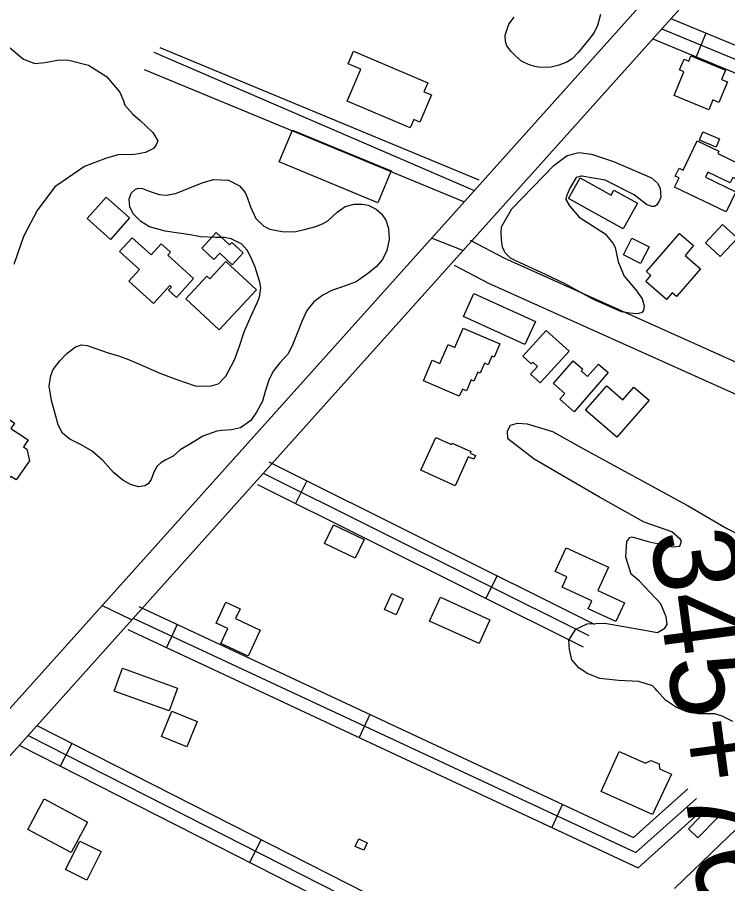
# Model space of a CAD drawing. Extents: x 3683613 to 3738215, y 469626 to 495384.
# Drawn here: x 3705412 to 3706247, y 491526 to 492545 of the extents above; entities that cross this region are included whole.
import ezdxf

# ---------------------------------------------------------------- set-up
doc = ezdxf.new("R2010")
doc.units = 0
for name, color, linetype in [('V-BLDG-OTLN', 7, 'Continuous'), ('V-RAIL-TRAK', 7, 'Continuous'), ('V-ROAD-CNTR', 7, 'Continuous'), ('V-SITE-VEGE', 7, 'Continuous'), ('V-SURV-IDEN', 7, 'Continuous')]:
    doc.layers.add(name, color=color, linetype=linetype)

msp = doc.modelspace()

# ---------------------------------------------------------------- linework, layer by layer
at = {"layer": 'V-BLDG-OTLN'}
for points in [[(3705874, 492414.8), (3705800.1, 492446.2), (3705816.1, 492484), (3705801.2, 492490.3), (3705807.5, 492505.1), (3705894.9, 492467.9), (3705890.4, 492457.3), (3705899.3, 492453.6), (3705885.7, 492421.7), (3705878.3, 492424.8)], [(3706204.3, 492499.5), (3706244.8, 492482.8), (3706240.3, 492471.8), (3706247.2, 492469), (3706237.2, 492444.7), (3706230, 492447.7), (3706225.3, 492436.3), (3706184.6, 492453.1), (3706196.1, 492481), (3706191, 492483.1), (3706196.2, 492495.7), (3706201.8, 492493.4)], [(3705735.7, 492412.3), (3705851.8, 492364.3), (3705836.3, 492326.8), (3705720.2, 492374.9)], [(3706233.9, 492392.3), (3706214.3, 492400.6), (3706218.3, 492410.1), (3706237.9, 492401.8)], [(3706245.8, 492316), (3706185.1, 492345.3), (3706190.4, 492356.1), (3706185.9, 492358.2), (3706190.3, 492367.3), (3706195.1, 492365), (3706211.7, 492399.5), (3706237, 492387.3), (3706235.8, 492384.8), (3706260.9, 492372.7), (3706259.5, 492369.7), (3706281.4, 492359.1), (3706275.2, 492346.1), (3706253.6, 492356.5), (3706250.6, 492350.2), (3706224.3, 492362.9), (3706221.4, 492356.8), (3706257.1, 492339.6)], [(3706124.7, 492296.2), (3706060.5, 492331.8), (3706073.9, 492356.1), (3706110.4, 492335.9), (3706113.6, 492341.7), (3706141.3, 492326.4)], [(3705521.9, 492283.6), (3705494.2, 492308.1), (3705516.5, 492333.4), (3705544.2, 492308.9)], [(3706221.5, 492279.7), (3706241.6, 492301.2), (3706258.9, 492285.2), (3706238.8, 492263.6)], [(3705547.3, 492285.7), (3705569.5, 492265.4), (3705581.5, 492278.6), (3705592.3, 492268.8), (3705589.2, 492265.3), (3705619.5, 492237.7), (3705599.2, 492215.5), (3705590, 492223.9), (3705593.4, 492227.6), (3705591.4, 492229.4), (3705572.2, 492208.2), (3705543.2, 492234.6), (3705555.7, 492248.3), (3705532.5, 492269.4)], [(3705643.3, 492260.1), (3705629.1, 492273.4), (3705646.2, 492291.7), (3705661.8, 492277.2), (3705664.5, 492280.1), (3705677.8, 492267.7), (3705664.9, 492253.9), (3705650.3, 492267.5)], [(3706145.1, 492255.4), (3706124.9, 492265.5), (3706134.8, 492285.1), (3706155, 492275)], [(3706152.2, 492245.9), (3706191, 492290.8), (3706207.5, 492276.6), (3706197.4, 492264.9), (3706215.7, 492249.1), (3706187.5, 492216.5), (3706182.4, 492220.9), (3706175.7, 492213.1), (3706151.2, 492234.3), (3706157, 492241.1)], [(3705693.4, 492224.3), (3705649.4, 492177.3), (3705610.4, 492213.8), (3705635.2, 492240.4), (3705638.4, 492237.4), (3705657.5, 492257.8)], [(3705949.2, 492220.2), (3706021.5, 492187.1), (3706009, 492159.9), (3705936.7, 492192.9)], [(3705936.6, 492179.3), (3705979.7, 492160.7), (3705973.1, 492145.3), (3705970.2, 492146.5), (3705965.9, 492136.3), (3705961.5, 492138.2), (3705956.4, 492126.5), (3705953.8, 492127.6), (3705949.2, 492117), (3705946, 492118.4), (3705940.4, 492105.4), (3705935.5, 492107.5), (3705931.9, 492099.2), (3705889.7, 492117.3), (3705900.2, 492141.7), (3705909.2, 492137.8), (3705918.7, 492159.9), (3705926.8, 492156.4)], [(3706034, 492176.6), (3706061, 492152), (3706027.1, 492114.8), (3706015.7, 492125.3), (3706023.8, 492134.2), (3706018.3, 492139.3), (3706016.6, 492137.3), (3706006.6, 492146.5)], [(3706107.1, 492126.9), (3706066.9, 492081), (3706050.1, 492095.6), (3706055.9, 492102.3), (3706042.5, 492114), (3706065.9, 492140.8), (3706077, 492131.1), (3706075.1, 492129), (3706082.8, 492122.2), (3706095.6, 492136.9)], [(3706155, 492094.5), (3706117.2, 492050.9), (3706080.5, 492082.7), (3706105.3, 492111.3), (3706124.4, 492094.8), (3706137.3, 492109.8)], [(3705352.5, 492097.2), (3705384.7, 492075), (3705388.9, 492081.1), (3705408.8, 492067.6), (3705404.6, 492061.4), (3705425, 492047.7), (3705419.6, 492039.6), (3705423.4, 492037), (3705426.4, 492023.1), (3705410.8, 492001), (3705404.4, 492004.8), (3705399, 491998.9), (3705392.5, 492001.6), (3705379.1, 491983.2), (3705365.9, 491992.5), (3705362.2, 491986.8), (3705339.4, 492003.1), (3705345, 492012), (3705343.2, 492013.6), (3705348, 492020.3), (3705346.4, 492021.4), (3705367.3, 492053.5), (3705337.5, 492075.7)], [(3705927, 491993.8), (3705886.8, 492012), (3705904.3, 492050.8), (3705922.7, 492042.5), (3705923.4, 492044.1), (3705945.6, 492034), (3705944.7, 492032.1), (3705951, 492029.3), (3705949.1, 492025), (3705942.5, 492028)], [(3705783.8, 491947.8), (3705819.9, 491930.7), (3705809.5, 491908.8), (3705773.4, 491925.9)], [(3706044.6, 491893.1), (3706057.5, 491920.9), (3706107.4, 491897.9), (3706094.9, 491870.7), (3706126.1, 491856.3), (3706115.8, 491834), (3706083.4, 491848.9), (3706087.8, 491858.4), (3706052.8, 491874.6), (3706058.4, 491886.7)], [(3705857.6, 491842), (3705843.9, 491848.2), (3705852.4, 491867), (3705866.1, 491860.9)], [(3705697.8, 491824.1), (3705683.6, 491793.4), (3705651.5, 491808.2), (3705659.6, 491825.8), (3705646, 491832.1), (3705657.3, 491856.7), (3705674.1, 491848.9), (3705668.8, 491837.5)], [(3705955.1, 491808.1), (3705897, 491834.7), (3705909.9, 491862.8), (3705967.9, 491836.2)], [(3705535.9, 491779.1), (3705600.5, 491755.8), (3705590.8, 491728.9), (3705526.2, 491752.2)], [(3705611.5, 491686.7), (3705581.8, 491698.8), (3705593.9, 491728.5), (3705623.6, 491716.4)], [(3706159, 491606.9), (3706098.6, 491634.3), (3706120, 491681.4), (3706150.9, 491667.4), (3706157, 491670.6), (3706166.9, 491666.7), (3706167.4, 491660.7), (3706181.6, 491654.6)], [(3705475.4, 491562.2), (3705424.5, 491589.6), (3705443.9, 491625.5), (3705494.8, 491598)], [(3706201.3, 491590.3), (3706225.3, 491614.9), (3706236.3, 491604.1), (3706212.3, 491579.5)], [(3705510.6, 491563.4), (3705493.9, 491529.9), (3705468.9, 491542.4), (3705485.6, 491575.9)], [(3705809.6, 491569.5), (3705813.7, 491578.4), (3705823.6, 491573.8), (3705819.6, 491565)]]:
    msp.add_lwpolyline(points, close=True, dxfattribs=at)
at = {"layer": 'V-RAIL-TRAK'}
msp.add_lwpolyline([(3706184.8, 491520.2), (3706238.6, 491571.7), (3706292.3, 491623.1)], dxfattribs=at)
at = {"layer": 'V-ROAD-CNTR'}
for p, q in [((3706222, 492526.3), (3706210.6, 492498.5)), ((3705752.8, 491999.7), (3705739.4, 491972.9)), ((3705976.5, 491888.2), (3705963.1, 491861.3)), ((3705600.2, 491830.6), (3705587.5, 491803.5)), ((3705826.7, 491724.9), (3705814, 491697.7)), ((3705476.1, 491690.8), (3705462.5, 491664.1)), ((3706053.3, 491619.1), (3706040.6, 491591.9)), ((3705699, 491577.5), (3705685.4, 491550.8))]:
    msp.add_line(p, q, dxfattribs=at)
for points in [[(3704882.3, 491151.2), (3706350.8, 492789.2)], [(3704910.2, 491126.2), (3706378.7, 492764.2)], [(3706180.7, 492543.4), (3706385.2, 492458.7)], [(3706170.1, 492531.5), (3706379.4, 492444.9)], [(3706159.5, 492519.7), (3706373.7, 492431)], [(3705579.6, 492509.3), (3705955, 492353.9)], [(3705949, 492341.1), (3705573.2, 492503.4)], [(3705561.4, 492483.6), (3705936.8, 492328.2)], [(3705936.2, 492270.6), (3705899.1, 492285.3)], [(3705944.8, 492282.7), (3705985, 492261.7), (3706503.7, 492028.7)], [(3705926, 492253.2), (3705966.3, 492232.2), (3706484.9, 491999.3)], [(3705708, 492022), (3706090.7, 491831.2)], [(3705701.3, 492008.6), (3706084.1, 491817.8)], [(3705694.6, 491995.2), (3706077.4, 491804.4)], [(3705546.6, 491836), (3705511.4, 491852.9)], [(3705554.9, 491851.8), (3706136.9, 491580), (3706200.6, 491637.2)], [(3705548.6, 491838.2), (3706139.6, 491562.3), (3706210.7, 491626)], [(3705542.2, 491824.6), (3706142.2, 491544.5), (3706220.7, 491614.9)], [(3705435.1, 491711.7), (3705983, 491433.1)], [(3705424.8, 491700.1), (3705976.2, 491419.7)], [(3705414.4, 491688.5), (3705969.4, 491406.3)]]:
    msp.add_lwpolyline(points, dxfattribs=at)
at = {"layer": 'V-SITE-VEGE'}
for points in [[(3706098.1, 492548.3), (3706094.6, 492535.4), (3706090.5, 492526.9), (3706084.2, 492518.9), (3706071.5, 492503.5), (3706064.5, 492496.2), (3706057.6, 492491.6), (3706047.8, 492488.3), (3706039.6, 492486.3), (3706027.2, 492486.1), (3706020.6, 492487.1), (3706013.1, 492489.4), (3706005.2, 492493.5), (3705998.4, 492499.4), (3705992.9, 492504.7), (3705987.7, 492511.3), (3705986.2, 492516.5), (3705985.7, 492524.1), (3705990, 492536.7), (3705996.3, 492545.3)], [(3705400.1, 492511.9), (3705419.4, 492495.9), (3705432.7, 492490.7), (3705444.4, 492491.7), (3705461.3, 492494.9), (3705472.6, 492494.4), (3705495.7, 492488.6), (3705517, 492475.3), (3705532.8, 492456.7), (3705536.9, 492446.8), (3705538.8, 492441.7), (3705548.1, 492431), (3705556.6, 492423.5), (3705571.6, 492409.5), (3705577.4, 492399.7), (3705575.3, 492395), (3705572.5, 492390.7), (3705563.1, 492385.8), (3705550.1, 492383.6), (3705530.5, 492383.1), (3705516, 492379), (3705491.2, 492369.6), (3705456.4, 492345.4), (3705435.6, 492317.5), (3705419.5, 492287.2), (3705408.1, 492254.1)], [(3705567.3, 492340.5), (3705579, 492336.6), (3705587.4, 492335.9), (3705598, 492337.7), (3705630.9, 492350.8), (3705643.3, 492354.1), (3705660.4, 492353.5), (3705673.4, 492346.8), (3705680, 492338.9), (3705682.6, 492333.2), (3705686.4, 492321.9), (3705692.5, 492308.1), (3705701.9, 492299.4), (3705709.1, 492295.9), (3705723.6, 492292.8), (3705737.7, 492292.6), (3705748.5, 492294.8), (3705763.3, 492298.7), (3705771.8, 492302.5), (3705777.5, 492305.7), (3705788.4, 492315.7), (3705797.7, 492322.3), (3705808.4, 492325.2), (3705817.6, 492325.1), (3705824.8, 492323.8), (3705834, 492319.2), (3705840.5, 492313.6), (3705845.5, 492306.3)], [(3705845.5, 492306.3), (3705848.5, 492296.4), (3705849.3, 492283.7), (3705846.6, 492270.8), (3705841.7, 492260.1), (3705834.5, 492251.7), (3705825.4, 492244.2), (3705810.8, 492233.7), (3705793.4, 492227.3), (3705782.8, 492223.9), (3705771.5, 492218.2), (3705760.8, 492210.3), (3705752.8, 492200), (3705746.8, 492187.2), (3705740.7, 492172.2), (3705736.2, 492160.5), (3705730.5, 492149.2), (3705721, 492138.3), (3705713.4, 492129), (3705708.3, 492119.1), (3705703.6, 492104.9), (3705700.5, 492093.2), (3705693.6, 492080.5), (3705686.6, 492070.6), (3705674.6, 492062), (3705664.1, 492059.6), (3705652.5, 492058.8), (3705646.7, 492058.1), (3705630.3, 492052), (3705624, 492048.4), (3705615.7, 492043.2), (3705603.8, 492036.2), (3705595.5, 492028.8), (3705586.8, 492024.3), (3705581, 492020.8), (3705576.7, 492017), (3705572.8, 492010), (3705569.6, 492001.4), (3705566.2, 491996.1), (3705562, 491993.7), (3705554.6, 491992.6), (3705545.2, 491995.5), (3705536.2, 492000.3), (3705525.2, 492009.5), (3705512.9, 492023.4), (3705500.1, 492034.5), (3705487.1, 492041.8), (3705473.8, 492048.7), (3705465.5, 492055.8), (3705460.2, 492065.5), (3705457.6, 492075.9), (3705452.5, 492094), (3705449.6, 492111.1), (3705451.6, 492123.5), (3705454.4, 492130.5), (3705462.2, 492141), (3705470.4, 492149.5), (3705480.7, 492157.1), (3705487.8, 492159.6), (3705494.5, 492158.9), (3705519.2, 492150.1), (3705532.3, 492146.2), (3705542.8, 492142.5), (3705556.7, 492136.4), (3705579.6, 492126.5), (3705598.5, 492119.2), (3705621.4, 492111.4), (3705639, 492110.9), (3705647.1, 492113.2), (3705649, 492114.3), (3705655.2, 492120.5), (3705657.2, 492122.8), (3705667.7, 492142.1), (3705673.4, 492158.1), (3705678.8, 492174.8), (3705687.1, 492193.9), (3705694.1, 492208.9), (3705696.8, 492215.9), (3705698.5, 492226.7), (3705697.2, 492233.2), (3705695.2, 492241), (3705691.8, 492251.1), (3705687.3, 492261.9), (3705682.5, 492271.2), (3705676.1, 492278.2), (3705663.7, 492284.2), (3705655.3, 492286.1), (3705645.1, 492285.9), (3705627.5, 492286.5), (3705615.5, 492288.9), (3705586, 492293.2), (3705567.8, 492298.6), (3705557.4, 492304.6), (3705548.8, 492313.2), (3705544.3, 492321.7), (3705543.8, 492331.1), (3705545.9, 492337.9), (3705551.2, 492342.7), (3705554.6, 492344.1), (3705559.3, 492343.4), (3705567.3, 492340.5)], [(3706253.5, 491716.5), (3706241.1, 491722.9), (3706232.5, 491725.4), (3706212.9, 491725.7), (3706198.5, 491728.2), (3706187.2, 491733.1), (3706174.4, 491741.5), (3706164.4, 491752.6), (3706162.1, 491755.3), (3706159, 491758.5), (3706143.1, 491763.4), (3706119.2, 491764.6), (3706097, 491766.9), (3706082.2, 491772.9), (3706072.5, 491779.7), (3706064.1, 491789.2), (3706061.5, 491801.4), (3706060.9, 491812), (3706068.9, 491825.2), (3706082.3, 491831.6), (3706103, 491832.1), (3706147.9, 491824.4), (3706158.4, 491822.3), (3706165, 491821.4), (3706173.7, 491826.4), (3706176.5, 491830.6), (3706175.1, 491839.6), (3706169.1, 491855), (3706143.6, 491882), (3706134, 491889.9), (3706127.6, 491910), (3706129.1, 491928.3), (3706132.3, 491933), (3706135, 491933.7), (3706154.1, 491928.4), (3706182.2, 491922.1), (3706191.2, 491922.7), (3706193.2, 491928.6), (3706191.7, 491930.9), (3706182, 491939.7), (3706149.3, 491951.1), (3706096.6, 491980.4), (3706019.8, 492025), (3705988.8, 492048.9), (3705988.6, 492058.3), (3705992.2, 492065.3), (3706000.5, 492067.5), (3706011.8, 492066.6), (3706041.4, 492057.5), (3706078.6, 492037), (3706200.9, 491970.3), (3706247.4, 491943), (3706287.4, 491923.3)]]:
    msp.add_lwpolyline(points, dxfattribs=at)
msp.add_lwpolyline([(3706033.1, 492242.3), (3705998.5, 492258.5), (3705992.3, 492261.7), (3705985.7, 492267.7), (3705982.7, 492274.4), (3705981.6, 492283), (3705981, 492291.6), (3705981.5, 492298.3), (3705993.5, 492319.7), (3706043.2, 492370.7), (3706058.7, 492382.2), (3706072.5, 492385.9), (3706087.3, 492384.1), (3706113.4, 492375.5), (3706157.8, 492356), (3706164.8, 492349.7), (3706168.2, 492344.1), (3706168.9, 492333.2), (3706166.8, 492328.5), (3706164, 492323.8), (3706161.3, 492322.3), (3706158.5, 492322.3), (3706151.9, 492324.8), (3706137.6, 492336), (3706103.3, 492353.3), (3706076, 492358), (3706075.2, 492358), (3706069.3, 492356.6), (3706061.7, 492344.1), (3706058, 492334.4), (3706057.2, 492330.5), (3706061.4, 492323), (3706072.9, 492309.9), (3706103.6, 492290.2), (3706112.4, 492279.1), (3706115.1, 492274), (3706118.8, 492257.1), (3706125.6, 492240.6), (3706139.4, 492224.3), (3706147.1, 492213.6), (3706149.4, 492205.7), (3706148.5, 492199.9), (3706146.1, 492197.2), (3706140.6, 492196.1), (3706132, 492197), (3706122.6, 492198.3), (3706089.1, 492213.3), (3706055.7, 492231.8)], close=True, dxfattribs=at)

# ---------------------------------------------------------------- texts
at = {"layer": 'V-SURV-IDEN'}
msp.add_text('345+76.6', height=100, rotation=277.6271, dxfattribs=at).set_placement((3706156.2, 491937.5))

doc.saveas('drawing.dxf')
